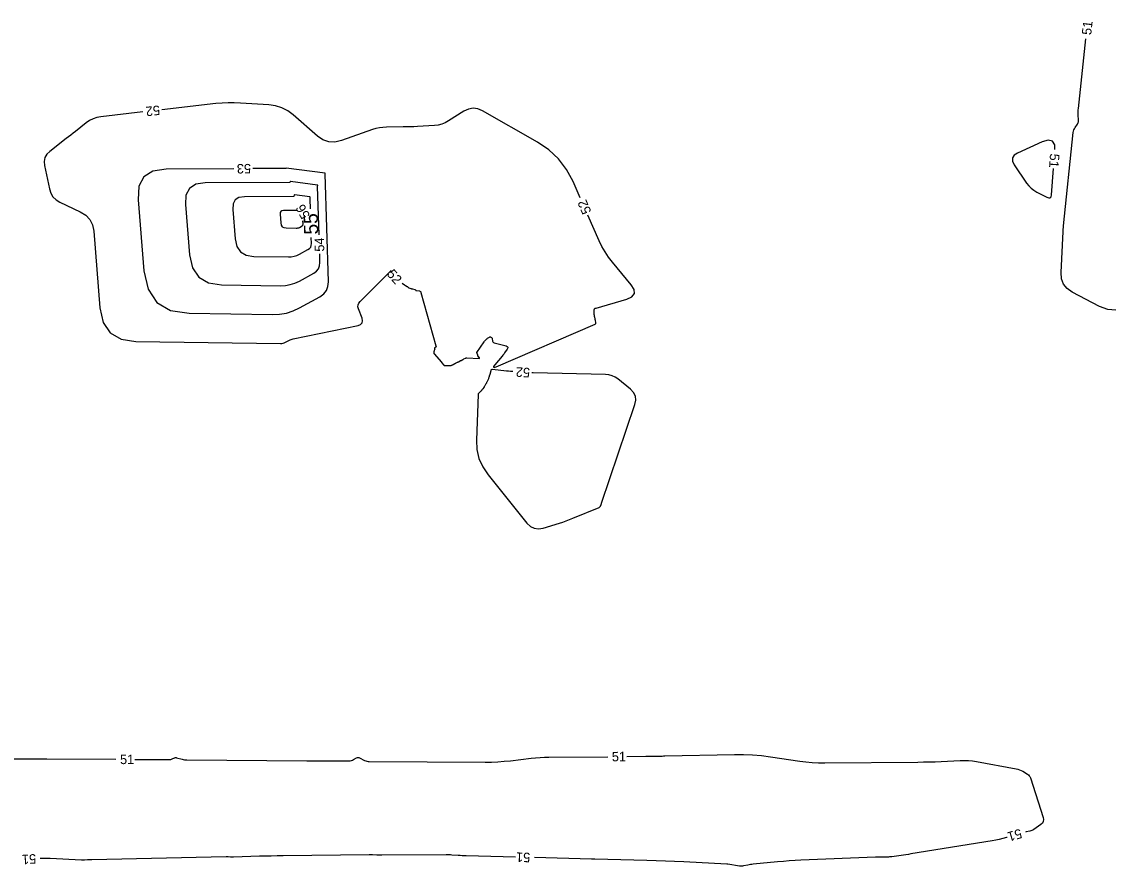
# Model space of a CAD drawing. Extents: x 2384780 to 2405861, y 547869 to 573706.
# Drawn here: x 2397505.1 to 2397734.7, y 553930.8 to 554108.4 of the extents above; entities that cross this region are included whole.
import ezdxf

# ---------------------------------------------------------------- set-up
doc = ezdxf.new("R2010")
doc.units = 0
doc.layers.add('Old_Level_60', color=7, linetype='Continuous')
doc.layers.add('Old_Level_61', color=7, linetype='Continuous')

msp = doc.modelspace()

# ---------------------------------------------------------------- linework, layer by layer
at = {"layer": 'Old_Level_60'}
for points in [[(2397735.2925, 554047.76075), (2397733.621, 554047.85925), (2397731.889, 554048.512), (2397726.133, 554051.54975), (2397725.06225, 554052.29325), (2397724.31725, 554053.2225), (2397723.898, 554054.33725), (2397723.80425, 554055.6375), (2397724.23425, 554064.3045), (2397724.23975, 554064.42), (2397724.2445, 554064.5355), (2397724.24875, 554064.651), (2397724.2525, 554064.7665), (2397724.264, 554065.144), (2397724.26725, 554065.225), (2397724.27175, 554065.30575), (2397724.278, 554065.38625), (2397724.28575, 554065.467), (2397726.35975, 554085.152), (2397726.40375, 554085.417), (2397726.479, 554085.6705), (2397726.585, 554085.91275), (2397726.72225, 554086.14375), (2397727.221, 554086.8795), (2397727.314, 554087.04125), (2397727.3785, 554087.21125), (2397727.415, 554087.3895), (2397727.42325, 554087.57575), (2397727.38075, 554088.9805), (2397727.377, 554089.28125), (2397727.3835, 554089.58175), (2397727.4005, 554089.88175), (2397727.428, 554090.18125), (2397729.02325, 554104.796)], [(2397622.61575, 554071.3835), (2397621.0965, 554074.82675), (2397619.745, 554077.35), (2397618.053, 554079.566), (2397616.02075, 554081.4745), (2397613.648, 554083.07575), (2397602.05875, 554089.672), (2397601.05825, 554090.0945), (2397600.0655, 554090.21875), (2397599.08, 554090.04475), (2397598.102, 554089.57275), (2397594.91975, 554087.54375), (2397594.222, 554087.1575), (2397593.493, 554086.86875), (2397592.7325, 554086.6775), (2397591.94075, 554086.5835), (2397588.38425, 554086.38375), (2397587.622, 554086.345), (2397586.85925, 554086.31475), (2397586.0965, 554086.293), (2397585.3335, 554086.27925), (2397581.8265, 554086.23625), (2397581.08025, 554086.19675), (2397580.34475, 554086.09725), (2397579.62025, 554085.93725), (2397578.90625, 554085.717), (2397572.3625, 554083.40475), (2397570.9955, 554083.09325), (2397569.69875, 554083.15025), (2397568.472, 554083.575), (2397567.31575, 554084.36825), (2397562.19475, 554088.83175), (2397561.053, 554089.68025), (2397559.82225, 554090.313), (2397558.50275, 554090.72975), (2397557.0945, 554090.9305), (2397551.0935, 554091.314), (2397549.80825, 554091.3675), (2397548.5245, 554091.36425), (2397547.24225, 554091.304), (2397545.96125, 554091.18675), (2397534.54525, 554089.88775)], [(2397530.571, 554089.4355), (2397521.74625, 554088.43125), (2397520.89625, 554088.27575), (2397520.093, 554088.00825), (2397519.336, 554087.62875), (2397518.62575, 554087.137), (2397516.381, 554085.34775), (2397515.89925, 554084.96525), (2397515.4165, 554084.58425), (2397514.932, 554084.205), (2397514.4465, 554083.8275), (2397510.98825, 554081.14825), (2397510.36375, 554080.53125), (2397509.97275, 554079.82825), (2397509.81475, 554079.0395), (2397509.89025, 554078.165), (2397510.90925, 554073.29575), (2397511.20375, 554072.37825), (2397511.6745, 554071.6), (2397512.3215, 554070.9605), (2397513.14475, 554070.46)], [(2397722.49625, 554081.52925), (2397722.4405, 554082.55525), (2397721.9615, 554083.32325), (2397721.07675, 554083.51425), (2397719.78575, 554083.12775), (2397714.62625, 554080.79575), (2397713.90325, 554080.33475), (2397713.54625, 554079.77025), (2397713.5555, 554079.10225), (2397713.931, 554078.33125)], [(2397529.56725, 554070.98375), (2397530.7985, 554056.00125), (2397531.6645, 554052.1525), (2397533.54125, 554049.38425), (2397536.4285, 554047.69625), (2397540.3265, 554047.089), (2397557.8625, 554046.8215), (2397559.34575, 554046.89175), (2397560.783, 554047.14825), (2397562.17375, 554047.59125), (2397563.51875, 554048.22075), (2397567.8365, 554050.58125), (2397568.642, 554051.15575), (2397569.20825, 554051.86725), (2397569.53525, 554052.7155), (2397569.62275, 554053.701), (2397568.93125, 554076.3975), (2397568.93075, 554076.41475), (2397568.931, 554076.43175), (2397568.9315, 554076.449), (2397568.9325, 554076.46625), (2397568.936, 554076.52225), (2397568.93525, 554076.53275), (2397568.93125, 554076.541), (2397568.92425, 554076.5465), (2397568.91375, 554076.54925), (2397560.7355, 554077.64025), (2397560.722, 554077.64025), (2397560.712, 554077.63575), (2397560.70575, 554077.62675), (2397560.703, 554077.6135), (2397560.69975, 554077.56325), (2397560.69775, 554077.554), (2397560.69325, 554077.54725), (2397560.68625, 554077.54325), (2397560.67675, 554077.54175), (2397553.691, 554077.5115)], [(2397713.931, 554078.33125), (2397716.538, 554074.492), (2397716.98, 554073.918), (2397717.482, 554073.41125), (2397718.04325, 554072.97125), (2397718.6645, 554072.59825), (2397720.79075, 554071.489), (2397721.1945, 554071.345), (2397721.4945, 554071.3885), (2397721.69075, 554071.61975), (2397721.7835, 554072.03825), (2397722.2215, 554077.54125)], [(2397549.691, 554077.49425), (2397535.48225, 554077.43275), (2397532.6965, 554077.01925), (2397530.782, 554075.8065), (2397529.739, 554073.79475), (2397529.56725, 554070.98375)], [(2397567.66525, 554063.5905), (2397567.356, 554073.743), (2397567.35525, 554073.778), (2397567.3555, 554073.81325), (2397567.3565, 554073.84825), (2397567.3585, 554073.88325), (2397567.366, 554073.99775), (2397567.36425, 554074.01975), (2397567.35625, 554074.03625), (2397567.3415, 554074.0475), (2397567.3205, 554074.0535), (2397561.61625, 554074.81425), (2397561.58675, 554074.814), (2397561.565, 554074.804), (2397561.551, 554074.78475), (2397561.54475, 554074.75575), (2397561.5375, 554074.64525), (2397561.53325, 554074.6245), (2397561.52325, 554074.60975), (2397561.508, 554074.60075), (2397561.487, 554074.59775), (2397543.70825, 554074.52075), (2397541.739, 554074.2285), (2397540.3855, 554073.37125), (2397539.64825, 554071.949), (2397539.52675, 554069.96175)], [(2397513.14475, 554070.46), (2397517.3975, 554068.448), (2397518.5515, 554067.72975), (2397519.40925, 554066.80675), (2397519.97125, 554065.67875), (2397520.23725, 554064.34575), (2397521.564, 554048.201), (2397522.2465, 554045.16725), (2397523.72575, 554042.98525), (2397526.00175, 554041.65475), (2397529.07425, 554041.176), (2397559.51225, 554040.71175), (2397559.797, 554040.72525), (2397560.073, 554040.7745), (2397560.34025, 554040.8595), (2397560.5985, 554040.9805), (2397561.42775, 554041.43375), (2397561.608, 554041.524), (2397561.79325, 554041.6), (2397561.984, 554041.66225), (2397562.17975, 554041.71025), (2397575.86925, 554044.546), (2397576.40175, 554044.739), (2397576.7165, 554045.052), (2397576.81375, 554045.48525), (2397576.69325, 554046.03875), (2397575.944, 554048.04275), (2397575.84425, 554048.459), (2397575.866, 554048.84825), (2397576.00925, 554049.211), (2397576.27425, 554049.54725), (2397582.8565, 554056.0715)], [(2397539.52675, 554069.96175), (2397540.397, 554059.37), (2397541.00925, 554056.64925), (2397542.336, 554054.69225), (2397544.37725, 554053.499), (2397547.13275, 554053.0695), (2397559.52975, 554052.8805), (2397560.57825, 554052.93025), (2397561.59425, 554053.1115), (2397562.5775, 554053.42475), (2397563.52825, 554053.86975), (2397566.58075, 554055.5385), (2397567.15025, 554055.9445), (2397567.5505, 554056.4475), (2397567.78175, 554057.04725), (2397567.8435, 554057.744), (2397567.78725, 554059.5925)], [(2397563.083, 554068.7095), (2397560.16025, 554068.697), (2397559.82375, 554068.647), (2397559.5925, 554068.5005), (2397559.4665, 554068.2575), (2397559.44575, 554067.91775)], [(2397559.44575, 554067.91775), (2397559.5945, 554066.10775), (2397559.699, 554065.64275), (2397559.92575, 554065.30825), (2397560.27475, 554065.10425), (2397560.7455, 554065.031), (2397562.86425, 554064.99875), (2397563.0435, 554065.00725), (2397563.217, 554065.03825), (2397563.385, 554065.09175), (2397563.5475, 554065.16775), (2397564.06925, 554065.453), (2397564.1665, 554065.52225), (2397564.235, 554065.60825), (2397564.2745, 554065.71075), (2397564.285, 554065.82975), (2397564.264, 554066.519)], [(2397607.35875, 554039.7895), (2397607.24925, 554039.56425), (2397606.70725, 554038.759), (2397606.58875, 554038.58825), (2397606.46575, 554038.42075), (2397606.338, 554038.257), (2397606.20575, 554038.0965), (2397604.62675, 554036.23225), (2397604.39075, 554035.9085), (2397604.35975, 554035.73625), (2397604.5335, 554035.71575), (2397604.91225, 554035.8465), (2397625.73475, 554044.78775), (2397625.8355, 554044.8485), (2397625.8985, 554044.92825), (2397625.92375, 554045.0265), (2397625.91125, 554045.1435), (2397625.809, 554045.5565), (2397625.7875, 554045.645), (2397625.767, 554045.73375), (2397625.74725, 554045.82275), (2397625.7285, 554045.912), (2397625.6525, 554046.28025), (2397625.637, 554046.35925), (2397625.62225, 554046.43825), (2397625.60875, 554046.51775), (2397625.59625, 554046.59725), (2397625.55625, 554046.8655), (2397625.54825, 554046.923), (2397625.54125, 554046.98075), (2397625.5355, 554047.0385), (2397625.531, 554047.0965), (2397625.5165, 554047.304), (2397625.514, 554047.3485), (2397625.513, 554047.393), (2397625.513, 554047.4375), (2397625.5145, 554047.482), (2397625.5215, 554047.6355), (2397625.52375, 554047.6685), (2397625.52725, 554047.701), (2397625.53225, 554047.7335), (2397625.5385, 554047.76575), (2397625.563, 554047.87875), (2397625.569, 554047.9025), (2397625.577, 554047.92575), (2397625.5865, 554047.94825), (2397625.5975, 554047.97025), (2397625.63925, 554048.0445), (2397625.64875, 554048.05975), (2397625.66, 554048.0735), (2397625.6725, 554048.08625), (2397625.6865, 554048.0975), (2397625.74625, 554048.14025), (2397625.7595, 554048.1485), (2397625.77325, 554048.155), (2397625.78775, 554048.16), (2397625.803, 554048.163), (2397625.883, 554048.17425), (2397625.90025, 554048.177), (2397625.91725, 554048.1805), (2397625.934, 554048.18425), (2397625.95075, 554048.189), (2397632.3855, 554050.0715), (2397633.4775, 554050.563), (2397633.996, 554051.2305), (2397633.941, 554052.07375), (2397633.3125, 554053.09325), (2397629.3695, 554057.86325), (2397628.56325, 554058.90925), (2397627.83425, 554060.003), (2397627.183, 554061.14475), (2397626.60875, 554062.334), (2397624.2305, 554067.724)], [(2397585.133, 554053.45075), (2397585.14625, 554053.441), (2397585.43425, 554053.22275), (2397585.472, 554053.19375), (2397585.5095, 554053.1645), (2397585.5465, 554053.1345), (2397585.583, 554053.10425), (2397585.70225, 554053.00475), (2397585.7285, 554052.984), (2397585.7555, 554052.965), (2397585.7835, 554052.94775), (2397585.81275, 554052.93175), (2397586.198, 554052.736), (2397586.23675, 554052.714), (2397586.27325, 554052.68875), (2397586.30725, 554052.66025), (2397586.33875, 554052.6285), (2397586.4375, 554052.5195), (2397586.46, 554052.49775), (2397586.48425, 554052.47925), (2397586.511, 554052.46425), (2397586.53975, 554052.4525), (2397586.948, 554052.31475), (2397587.03575, 554052.28625), (2397587.12425, 554052.26025), (2397587.2135, 554052.23675), (2397587.30325, 554052.2155), (2397587.82125, 554052.10075), (2397587.85975, 554052.089), (2397587.8945, 554052.071), (2397587.92525, 554052.047), (2397587.9525, 554052.01725), (2397588.0345, 554051.91), (2397588.0535, 554051.88925), (2397588.0755, 554051.87375), (2397588.1, 554051.863), (2397588.1275, 554051.8575), (2397588.75775, 554051.78625), (2397588.8805, 554051.7565), (2397588.9785, 554051.69775), (2397589.052, 554051.61025), (2397589.1005, 554051.49375), (2397592.22275, 554040.23775), (2397592.23, 554040.2135), (2397592.2385, 554040.1895), (2397592.24825, 554040.16625), (2397592.259, 554040.14325), (2397592.296, 554040.06875), (2397592.30125, 554040.05325), (2397592.30125, 554040.039), (2397592.296, 554040.0255), (2397592.2855, 554040.01275), (2397591.9795, 554039.73175), (2397591.9655, 554039.7155), (2397591.95775, 554039.69775), (2397591.95575, 554039.67825), (2397591.95975, 554039.65725), (2397591.98225, 554039.58625), (2397591.98575, 554039.571), (2397591.98675, 554039.556), (2397591.985, 554039.54075), (2397591.98075, 554039.52575), (2397591.8615, 554039.202), (2397591.84275, 554039.143), (2397591.83, 554039.08275), (2397591.823, 554039.02175), (2397591.822, 554038.95975), (2397591.82975, 554038.7065), (2397591.83075, 554038.6875), (2397591.83275, 554038.6685), (2397591.83525, 554038.64975), (2397591.839, 554038.631), (2397591.852, 554038.57), (2397591.8555, 554038.5575), (2397591.86075, 554038.5455), (2397591.86725, 554038.5345), (2397591.87525, 554038.524), (2397593.3955, 554036.8055), (2397593.39825, 554036.80175), (2397593.4005, 554036.7975), (2397593.402, 554036.793), (2397593.40275, 554036.78825), (2397593.40425, 554036.77225), (2397593.40475, 554036.769), (2397593.40575, 554036.76575), (2397593.40725, 554036.763), (2397593.40925, 554036.76025), (2397593.904, 554036.19875), (2397593.944, 554036.16175), (2397593.98875, 554036.1365), (2397594.03825, 554036.12275), (2397594.09275, 554036.12075), (2397594.27825, 554036.13275), (2397594.318, 554036.135), (2397594.35775, 554036.13625), (2397594.39775, 554036.13675), (2397594.4375, 554036.136), (2397595.33, 554036.11475), (2397595.3905, 554036.11675), (2397595.4495, 554036.12625), (2397595.50675, 554036.143)], [(2397595.50675, 554036.143), (2397595.56225, 554036.167), (2397595.74125, 554036.2575), (2397595.7795, 554036.277), (2397595.81775, 554036.2965), (2397595.856, 554036.316), (2397595.89425, 554036.33575), (2397596.2145, 554036.50075), (2397596.28325, 554036.536), (2397596.352, 554036.57125), (2397596.42075, 554036.60625), (2397596.4895, 554036.641), (2397596.7705, 554036.783), (2397596.83075, 554036.8135), (2397596.89075, 554036.844), (2397596.951, 554036.8745), (2397597.011, 554036.905), (2397597.31275, 554037.05875), (2397597.3775, 554037.0915), (2397597.442, 554037.12425), (2397597.507, 554037.157), (2397597.57175, 554037.1895), (2397597.88275, 554037.345), (2397597.9495, 554037.3785), (2397598.016, 554037.41175), (2397598.0825, 554037.4455), (2397598.149, 554037.479), (2397598.481, 554037.647), (2397598.55325, 554037.67825), (2397598.62775, 554037.699), (2397598.704, 554037.71), (2397598.78275, 554037.711), (2397601.319, 554037.58075), (2397601.34425, 554037.583), (2397601.36325, 554037.59275), (2397601.3755, 554037.61), (2397601.38125, 554037.63475), (2397601.3895, 554037.728), (2397601.38925, 554037.74725), (2397601.3855, 554037.76525), (2397601.378, 554037.78225), (2397601.3665, 554037.798), (2397601.089, 554038.11525), (2397601.07025, 554038.14075), (2397601.057, 554038.16825), (2397601.049, 554038.19775), (2397601.0465, 554038.2295), (2397601.047, 554038.336), (2397601.0455, 554038.35825), (2397601.0405, 554038.3795), (2397601.03225, 554038.39975), (2397601.02075, 554038.41875), (2397600.9415, 554038.52925), (2397600.92625, 554038.5535), (2397600.91425, 554038.57925), (2397600.9055, 554038.60625), (2397600.9, 554038.6345), (2397600.8755, 554038.82125), (2397600.875, 554038.824), (2397600.87425, 554038.82675), (2397600.87325, 554038.82925), (2397600.872, 554038.83175), (2397600.867, 554038.84075), (2397600.86625, 554038.842), (2397600.8655, 554038.8435), (2397600.865, 554038.845), (2397600.8645, 554038.8465), (2397600.863, 554038.8515), (2397600.86275, 554038.8525), (2397600.86275, 554038.8535), (2397600.86325, 554038.8545), (2397600.86375, 554038.8555), (2397602.40375, 554041.1125), (2397602.46375, 554041.19625), (2397602.527, 554041.27725), (2397602.59375, 554041.35525), (2397602.66425, 554041.4305), (2397602.8995, 554041.6715), (2397602.9515, 554041.72125), (2397603.0065, 554041.76725), (2397603.06425, 554041.8095), (2397603.125, 554041.848), (2397603.54275, 554042.09425), (2397603.6025, 554042.1205), (2397603.66175, 554042.128), (2397603.72025, 554042.117), (2397603.7785, 554042.08775), (2397603.9675, 554041.96175), (2397604.004, 554041.932), (2397604.0325, 554041.89725), (2397604.05325, 554041.85725), (2397604.06575, 554041.81175), (2397604.1745, 554041.21425), (2397604.2105, 554041.098), (2397604.27225, 554041.00525), (2397604.3595, 554040.936), (2397604.4725, 554040.8905), (2397607.00725, 554040.21125), (2397607.2375, 554040.113), (2397607.35475, 554039.9725), (2397607.35875, 554039.7895)], [(2397603.54975, 554034.05775), (2397603.37575, 554033.548), (2397603.32725, 554033.412), (2397603.27525, 554033.2775), (2397603.21975, 554033.1445), (2397603.1605, 554033.013), (2397602.96125, 554032.58575), (2397602.9175, 554032.49475), (2397602.8715, 554032.40475), (2397602.82325, 554032.31625), (2397602.77275, 554032.22875), (2397602.53575, 554031.83), (2397602.484, 554031.74525), (2397602.4305, 554031.66175), (2397602.37475, 554031.5795), (2397602.31725, 554031.4985), (2397602.08575, 554031.17975), (2397602.0355, 554031.112), (2397601.98375, 554031.0455), (2397601.9305, 554030.98025), (2397601.8755, 554030.916), (2397601.64725, 554030.6545), (2397601.59775, 554030.599), (2397601.547, 554030.54475), (2397601.49525, 554030.4915), (2397601.44225, 554030.43925), (2397601.2265, 554030.2315), (2397601.18575, 554030.1845), (2397601.156, 554030.13275), (2397601.137, 554030.076), (2397601.12925, 554030.01425), (2397600.77175, 554020.41425), (2397600.86625, 554018.41425), (2397601.30325, 554016.52775), (2397602.083, 554014.7555), (2397603.20475, 554013.09675), (2397611.38975, 554002.96), (2397612.116, 554002.26075), (2397612.9315, 554001.8515), (2397613.83625, 554001.73225), (2397614.83, 554001.90325), (2397618.22175, 554002.93525), (2397618.9455, 554003.16525), (2397619.66275, 554003.4125), (2397620.374, 554003.6775), (2397621.07875, 554003.96), (2397626.582, 554006.243), (2397626.6735, 554006.291), (2397626.751, 554006.353), (2397626.81475, 554006.42925), (2397626.8645, 554006.51975), (2397627.00425, 554006.83875), (2397627.0335, 554006.90725), (2397627.06125, 554006.9765), (2397627.08725, 554007.04625), (2397627.112, 554007.11675), (2397634.12, 554027.8675), (2397634.3095, 554028.81), (2397634.21425, 554029.6695), (2397633.8335, 554030.446), (2397633.16775, 554031.1395), (2397630.52675, 554033.2695), (2397629.94075, 554033.67075), (2397629.3145, 554033.96225), (2397628.648, 554034.1435), (2397627.94125, 554034.21475), (2397612.7035, 554034.55725), (2397612.4115, 554034.56575)], [(2397608.42025, 554034.824), (2397608.2905, 554034.83425), (2397607.9035, 554034.86825), (2397607.51675, 554034.90525), (2397607.13025, 554034.9455), (2397604.14325, 554035.2675), (2397604.00175, 554035.263), (2397603.89175, 554035.2155), (2397603.81325, 554035.12475), (2397603.7665, 554034.99125), (2397603.665, 554034.4845), (2397603.64125, 554034.3765), (2397603.61425, 554034.26925), (2397603.58375, 554034.163), (2397603.54975, 554034.05775)], [(2397528.91825, 553953.24125), (2397536.13225, 553953.20125), (2397536.2935, 553953.209), (2397536.45125, 553953.234), (2397536.605, 553953.27625), (2397536.75525, 553953.33575), (2397537.2395, 553953.55825), (2397537.344, 553953.596), (2397537.45025, 553953.61425), (2397537.55775, 553953.61275), (2397537.667, 553953.59175), (2397538.824, 553953.266), (2397539.073, 553953.20475), (2397539.3245, 553953.1605), (2397539.5785, 553953.13325), (2397539.83475, 553953.12325), (2397565.049, 553952.97525), (2397566.13575, 553952.9695), (2397567.22225, 553952.9655), (2397568.30875, 553952.96275), (2397569.39525, 553952.96125), (2397573.987, 553952.959), (2397574.22275, 553952.9735), (2397574.45075, 553953.017), (2397574.67125, 553953.09), (2397574.884, 553953.192), (2397575.56725, 553953.573), (2397575.71375, 553953.63475), (2397575.86125, 553953.657), (2397576.00925, 553953.63975), (2397576.158, 553953.58275), (2397577.244, 553953.02425), (2397577.4805, 553952.91925), (2397577.724, 553952.844), (2397577.97475, 553952.7985), (2397578.233, 553952.7825), (2397602.577, 553952.67575), (2397603.917, 553952.68975), (2397605.255, 553952.744), (2397606.59075, 553952.83825), (2397607.92425, 553952.9725), (2397612.2765, 553953.47625), (2397613.21, 553953.57175), (2397614.145, 553953.64225), (2397615.0815, 553953.688), (2397616.0195, 553953.70875), (2397628.394, 553953.8175)], [(2397632.39375, 553953.8525), (2397636.41725, 553953.888), (2397636.81275, 553953.892), (2397637.208, 553953.8975), (2397637.6035, 553953.90425), (2397637.99875, 553953.91225), (2397639.29025, 553953.9405), (2397639.567, 553953.94675), (2397639.84375, 553953.95275), (2397640.1205, 553953.95875), (2397640.397, 553953.965), (2397655.07275, 553954.28725), (2397656.97275, 553954.289), (2397658.868, 553954.21025), (2397660.758, 553954.0515), (2397662.64325, 553953.81225), (2397668.79275, 553952.8995), (2397670.1125, 553952.72975), (2397671.4355, 553952.6115), (2397672.76225, 553952.54475), (2397674.09275, 553952.52925), (2397693.6305, 553952.68175), (2397694.85975, 553952.6975), (2397696.08875, 553952.72525), (2397697.31725, 553952.7655), (2397698.5455, 553952.818), (2397702.5575, 553953.00925), (2397703.4155, 553953.026), (2397704.27025, 553952.994), (2397705.122, 553952.91325), (2397705.9705, 553952.784), (2397714.3625, 553951.2615), (2397714.71625, 553951.18075), (2397715.05875, 553951.0695), (2397715.3895, 553950.92725), (2397715.70875, 553950.7545), (2397716.73275, 553950.13975), (2397716.93475, 553949.99425), (2397717.10125, 553949.8205), (2397717.2325, 553949.61875), (2397717.3285, 553949.38925), (2397720.02225, 553941.01575), (2397720.103, 553940.57525), (2397720.04725, 553940.18), (2397719.855, 553939.8305), (2397719.52625, 553939.52625), (2397718.05925, 553938.48675), (2397717.86125, 553938.36175), (2397717.65325, 553938.26025), (2397717.4355, 553938.18225), (2397717.20775, 553938.128), (2397716.4475, 553937.98875), (2397716.302, 553937.96)], [(2397502.7325, 553953.3865), (2397506.8535, 553953.3635), (2397507.7365, 553953.35875), (2397508.61975, 553953.35375), (2397509.50275, 553953.34875), (2397510.386, 553953.344), (2397524.91825, 553953.26325)], [(2397712.46475, 553936.833), (2397712.29975, 553936.7835), (2397711.546, 553936.571), (2397710.78625, 553936.38375), (2397710.02075, 553936.222), (2397709.2495, 553936.08525), (2397692.17975, 553933.35225), (2397691.66125, 553933.27075), (2397691.142, 553933.192), (2397690.6225, 553933.11625), (2397690.10275, 553933.04325), (2397688.1405, 553932.7735), (2397687.9075, 553932.7445), (2397687.67425, 553932.72125), (2397687.4405, 553932.70375), (2397687.206, 553932.692), (2397686.43975, 553932.66325), (2397686.2755, 553932.6585), (2397686.1115, 553932.65625), (2397685.94725, 553932.6565), (2397685.78275, 553932.6595), (2397685.22625, 553932.674), (2397685.10675, 553932.676), (2397684.9875, 553932.67625), (2397684.86825, 553932.67425), (2397684.749, 553932.67025), (2397669.0505, 553932.022), (2397667.81925, 553931.96275), (2397666.5895, 553931.88675), (2397665.36075, 553931.794), (2397664.133, 553931.6845), (2397658.97425, 553931.1885), (2397658.69125, 553931.1575), (2397658.409, 553931.11875), (2397658.12825, 553931.07225), (2397657.8485, 553931.01825), (2397656.93675, 553930.829), (2397656.741, 553930.797), (2397656.54475, 553930.78275), (2397656.34825, 553930.7855), (2397656.151, 553930.806), (2397653.6755, 553931.17), (2397653.6535, 553931.173), (2397653.6315, 553931.17525), (2397653.6095, 553931.177), (2397653.58725, 553931.1785), (2397653.515, 553931.18175), (2397653.4995, 553931.1825), (2397653.484, 553931.18325), (2397653.4685, 553931.184), (2397653.453, 553931.18475), (2397644.39775, 553931.673), (2397642.457, 553931.7705), (2397640.51575, 553931.85325), (2397638.574, 553931.92175), (2397636.6315, 553931.9755), (2397625.6815, 553932.238), (2397625.61075, 553932.24), (2397625.54025, 553932.24275), (2397625.46975, 553932.2465), (2397625.39925, 553932.25075), (2397625.169, 553932.26625), (2397625.1195, 553932.2695), (2397625.07025, 553932.272), (2397625.02075, 553932.274), (2397624.9715, 553932.2755), (2397612.9575, 553932.5795)], [(2397608.95875, 553932.6805), (2397598.636, 553932.9415), (2397598.21575, 553932.95475), (2397597.796, 553932.97325), (2397597.3765, 553932.9965), (2397596.95725, 553933.02525), (2397595.58775, 553933.127), (2397595.29425, 553933.14575), (2397595.0005, 553933.15875), (2397594.70675, 553933.1655), (2397594.4125, 553933.1665), (2397580.835, 553933.07575), (2397580.572, 553933.0765), (2397580.309, 553933.08225), (2397580.04625, 553933.09275), (2397579.78375, 553933.1085), (2397578.92625, 553933.1675), (2397578.7425, 553933.17825), (2397578.55875, 553933.18525), (2397578.37475, 553933.1885), (2397578.1905, 553933.188), (2397560.08575, 553932.95275), (2397558.84725, 553932.9345), (2397557.60875, 553932.91225), (2397556.3705, 553932.88575), (2397555.13225, 553932.855), (2397549.6685, 553932.71), (2397549.51125, 553932.70675), (2397549.35375, 553932.70575), (2397549.1965, 553932.70675), (2397549.039, 553932.71), (2397548.52475, 553932.72375), (2397548.4145, 553932.726), (2397548.3045, 553932.727), (2397548.19425, 553932.72675), (2397548.084, 553932.72525), (2397519.8145, 553932.145), (2397519.6015, 553932.1395), (2397519.3885, 553932.1315), (2397519.1755, 553932.12125), (2397518.96275, 553932.1085), (2397518.268, 553932.06325), (2397518.119, 553932.05575), (2397517.97, 553932.0525), (2397517.821, 553932.0535), (2397517.672, 553932.059), (2397511.07625, 553932.39275), (2397510.3395, 553932.4185), (2397509.603, 553932.42125), (2397508.995, 553932.4045)]]:
    msp.add_lwpolyline(points, dxfattribs=at)
at = {"layer": 'Old_Level_61'}
for points in [[(2397565.84275, 554069.053), (2397565.78075, 554071.0885), (2397565.77975, 554071.1415), (2397565.78025, 554071.1945), (2397565.78175, 554071.2475), (2397565.7845, 554071.3005), (2397565.796, 554071.4735), (2397565.7935, 554071.5065), (2397565.78125, 554071.5315), (2397565.759, 554071.5485), (2397565.72725, 554071.5575), (2397562.49725, 554071.98825), (2397562.4515, 554071.98775), (2397562.41775, 554071.9725), (2397562.396, 554071.9425), (2397562.3865, 554071.89775), (2397562.3755, 554071.72725), (2397562.36875, 554071.69525), (2397562.3535, 554071.67225), (2397562.32975, 554071.6585), (2397562.29725, 554071.65375), (2397551.93425, 554071.60875), (2397550.78125, 554071.43775), (2397549.989, 554070.93575), (2397549.55725, 554070.10325), (2397549.48625, 554068.93975)], [(2397549.48625, 554068.93975), (2397549.99575, 554062.739), (2397550.35425, 554061.146), (2397551.131, 554060.00025), (2397552.326, 554059.30175), (2397553.93925, 554059.05025), (2397561.197, 554058.9395), (2397561.81075, 554058.96875), (2397562.40575, 554059.07475), (2397562.98125, 554059.25825), (2397563.538, 554059.51875), (2397565.325, 554060.49575), (2397565.6585, 554060.7335), (2397565.89275, 554061.028), (2397566.028, 554061.379), (2397566.06425, 554061.787), (2397566.0255, 554063.05575)]]:
    msp.add_lwpolyline(points, dxfattribs=at)

# ---------------------------------------------------------------- texts
at = {"layer": 'Old_Level_60'}
for s, rotation, p in [('51', 83.7709639, (2397730.11125, 554105.54875)), ('52', 186.4924111, (2397534.06425, 554090.8395)), ('51', 266.0600722, (2397721.4605, 554080.73475)), ('53', 180.2480417, (2397553.33225, 554078.51)), ('52', 113.809625, (2397624.996, 554068.4665)), ('56', 118.3292861, (2397565.817, 554067.634)), ('54', 91.7453889, (2397568.77275, 554060.07925)), ('52', 310.9807722, (2397581.79875, 554055.26825)), ('52', 176.2992861, (2397612.10525, 554035.5645)), ('51', 359.6823083, (2397525.779, 553952.2585)), ('51', 0.5033778, (2397629.269, 553952.825)), ('51', 196.3703833, (2397715.1865, 553938.68625)), ('51', 183.7190306, (2397508.066, 553933.34425)), ('51', 178.5511556, (2397612.11675, 553933.601))]:
    msp.add_text(s, height=2, rotation=rotation, dxfattribs=at).set_placement(p)
at = {"layer": 'Old_Level_61'}
msp.add_text('55', height=3, rotation=91.7453889, dxfattribs=at).set_placement((2397567.5065, 554063.70375))

doc.saveas('drawing.dxf')
